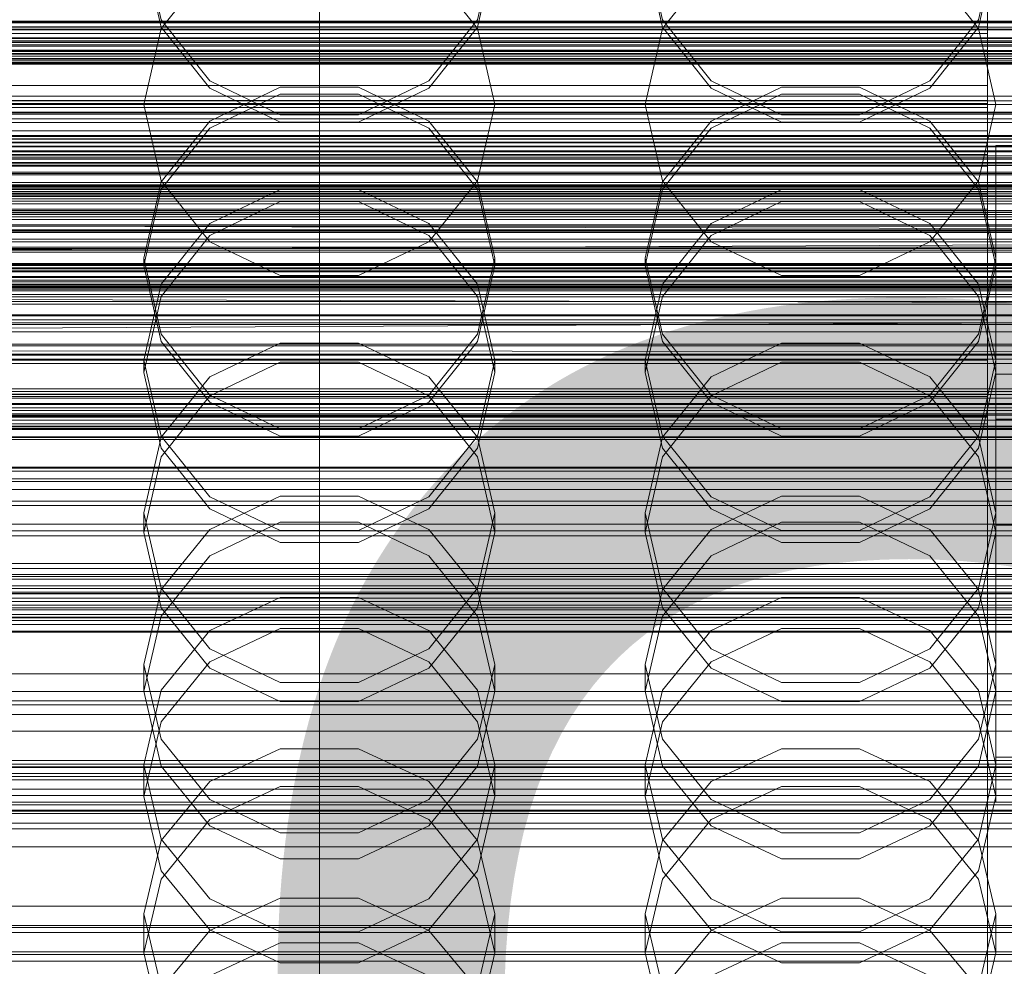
# Model space of a CAD drawing. Header units: millimetres. Extents: x -4738 to 65662, y -68080 to 6847.
# Tile 265 of 656: x 14 to 132, y -34378 to -34265. Entities that reach past the tile are written whole.
import ezdxf

# ---------------------------------------------------------------- set-up
doc = ezdxf.new("R2010")
doc.units = ezdxf.units.MM
for name, color, linetype, lineweight in [('COTAS_O', 1, 'Continuous', 0), ('COTAS_P', 1, 'Continuous', 0), ('frontal_briquetadora', 7, 'Continuous', 0), ('frontal_C01', 7, 'Continuous', 0), ('frontal_C02', 7, 'Continuous', 0), ('frontal_C03', 7, 'Continuous', 0), ('frontal_secador', 7, 'Continuous', 0), ('frontal_tolva', 7, 'Continuous', 0)]:
    doc.layers.add(name, color=color, linetype=linetype, lineweight=lineweight)
doc.dimstyles.new('R19_100', dxfattribs={"dimtxt": 250, "dimasz": 150, "dimexe": 150, "dimexo": 80, "dimgap": 100, "dimtad": 1, "dimtih": 1, "dimtoh": 1, "dimdsep": 46, "dimcen": 0.09, "dimadec": 0, "dimazin": 0, "dimtfac": 1, "dimtdec": 4, "dimtofl": 0, "dimtmove": 0, "dimatfit": 3, "dimfxl": 1, "dimtolj": 1, "dimtzin": 0, "dimarcsym": 0})

# ---------------------------------------------------------------- blocks, each defined once
blk = doc.blocks.new('DIM_R31_48')
at = {"layer": 'COTAS_O'}
for p, q in [((-1725, -33700), (-1575, -33655)), ((1725, -33700), (1575, -33655)), ((-1725, -34400), (-1725, -33700)), ((-1725, -33700), (1725, -33700)), ((-1725, -33700), (-1575, -33745)), ((1725, -33700), (1575, -33745)), ((1725, -34400), (1725, -33700))]:
    blk.add_line(p, q, dxfattribs=at)
blk.add_text('3450 O', height=250, dxfattribs=at).set_placement((0, -33600))
blk = doc.blocks.new('DIM_R31_49')
at = {"layer": 'COTAS_P'}
for p, q in [((-150, -32300), (550, -32300)), ((550, -32300), (505, -32450)), ((550, -34900), (550, -32300)), ((550, -32300), (595, -32450)), ((550, -34900), (505, -34750)), ((550, -34900), (595, -34750)), ((-150, -34900), (550, -34900))]:
    blk.add_line(p, q, dxfattribs=at)
blk.add_text('2600 P', height=250, rotation=90, dxfattribs=at).set_placement((450, -33600))
blk = doc.blocks.new('DIM_R31_51')
at = {"layer": 'COTAS_O'}
for p, q in [((-650, -33700), (50, -33700)), ((50, -33700), (5, -33850)), ((50, -34900), (50, -33700)), ((50, -33700), (95, -33850)), ((50, -34900), (5, -34750)), ((50, -34900), (95, -34750)), ((-650, -34900), (50, -34900))]:
    blk.add_line(p, q, dxfattribs=at)
blk.add_text('1200 O', height=250, rotation=90, dxfattribs=at).set_placement((-50, -34300))
blk = doc.blocks.new('DIM_R31_52')
at = {"layer": 'COTAS_O'}
for p, q in [((-650, -34200), (-500, -34155)), ((650, -34200), (500, -34155)), ((-650, -34900), (-650, -34200)), ((-650, -34200), (650, -34200)), ((-650, -34200), (-500, -34245)), ((650, -34200), (500, -34245)), ((650, -34900), (650, -34200))]:
    blk.add_line(p, q, dxfattribs=at)
blk.add_text('1300 O', height=250, dxfattribs=at).set_placement((0, -34100))
blk = doc.blocks.new('DIM_R31_57')
at = {"layer": 'COTAS_P'}
for p, q in [((-305, -34680), (395, -34680)), ((395, -34680), (350, -34830)), ((395, -36000), (395, -34680)), ((395, -34680), (440, -34830)), ((395, -36000), (350, -35850)), ((395, -36000), (440, -35850)), ((-305, -36000), (395, -36000))]:
    blk.add_line(p, q, dxfattribs=at)
blk.add_text('1320 P', height=250, rotation=90, dxfattribs=at).set_placement((295, -35340))

msp = doc.modelspace()

# ---------------------------------------------------------------- linework, layer by layer
at = {"layer": 'frontal_briquetadora'}
for p, q in [((29, -34255.753), (31.08, -34264.86)), ((68.92, -34264.86), (71, -34255.753)), ((89, -34255.753), (91.08, -34264.86)), ((128.92, -34264.86), (131, -34255.753)), ((31.08, -34265.737), (29, -34256.636)), ((71, -34256.636), (68.92, -34265.737)), ((91.08, -34265.737), (89, -34256.636)), ((131, -34256.636), (128.92, -34265.737)), ((36.906, -34258.582), (31.08, -34265.888)), ((68.92, -34265.888), (63.094, -34258.582)), ((96.906, -34258.582), (91.08, -34265.888)), ((128.92, -34265.888), (123.094, -34258.582)), ((-160, -34265.027), (200, -34265.027)), ((31.08, -34264.86), (36.906, -34272.168)), ((36.907, -34273.035), (31.08, -34265.737)), ((68.92, -34265.737), (63.093, -34273.035)), ((63.094, -34272.168), (68.92, -34264.86)), ((91.08, -34264.86), (96.906, -34272.168)), ((96.907, -34273.035), (91.08, -34265.737)), ((128.92, -34265.737), (123.093, -34273.035)), ((123.094, -34272.168), (128.92, -34264.86)), ((31.08, -34265.888), (29, -34275)), ((71, -34275), (68.92, -34265.888)), ((91.08, -34265.888), (89, -34275)), ((131, -34275), (128.92, -34265.888)), ((200, -34268.884), (-160, -34268.884)), ((36.906, -34272.168), (45.326, -34276.228)), ((54.674, -34276.228), (63.094, -34272.168)), ((96.906, -34272.168), (105.326, -34276.228)), ((114.674, -34276.228), (123.094, -34272.168)), ((36.906, -34277.832), (45.326, -34273.772)), ((45.327, -34272.915), (36.907, -34276.965)), ((45.327, -34277.085), (36.907, -34273.035)), ((45.326, -34273.772), (54.674, -34273.772)), ((54.673, -34272.915), (45.327, -34272.915)), ((63.093, -34276.965), (54.673, -34272.915)), ((63.093, -34273.035), (54.673, -34277.085)), ((54.674, -34273.772), (63.094, -34277.832)), ((96.906, -34277.832), (105.326, -34273.772)), ((105.327, -34272.915), (96.907, -34276.965)), ((105.327, -34277.085), (96.907, -34273.035)), ((105.326, -34273.772), (114.674, -34273.772)), ((114.673, -34272.915), (105.327, -34272.915)), ((123.093, -34276.965), (114.673, -34272.915)), ((123.093, -34273.035), (114.673, -34277.085)), ((114.674, -34273.772), (123.094, -34277.832)), ((200, -34275), (-160, -34275)), ((29, -34275), (11, -34275)), ((31.08, -34284.112), (29, -34275)), ((71, -34275), (68.92, -34284.112)), ((89, -34275), (71, -34275)), ((91.08, -34284.112), (89, -34275)), ((131, -34275), (128.92, -34284.112)), ((149, -34275), (131, -34275)), ((45.326, -34276.228), (54.674, -34276.228)), ((105.326, -34276.228), (114.674, -34276.228)), ((36.907, -34276.965), (31.08, -34284.263)), ((54.673, -34277.085), (45.327, -34277.085)), ((68.92, -34284.263), (63.093, -34276.965)), ((96.907, -34276.965), (91.08, -34284.263)), ((114.673, -34277.085), (105.327, -34277.085)), ((128.92, -34284.263), (123.093, -34276.965)), ((31.08, -34285.14), (36.906, -34277.832)), ((63.094, -34277.832), (68.92, -34285.14)), ((91.08, -34285.14), (96.906, -34277.832)), ((123.094, -34277.832), (128.92, -34285.14)), ((200, -34281.116), (-160, -34281.116)), ((31.08, -34284.263), (29, -34293.364)), ((36.906, -34291.418), (31.08, -34284.112)), ((68.92, -34284.112), (63.094, -34291.418)), ((71, -34293.364), (68.92, -34284.263)), ((91.08, -34284.263), (89, -34293.364)), ((96.906, -34291.418), (91.08, -34284.112)), ((128.92, -34284.112), (123.094, -34291.418)), ((131, -34293.364), (128.92, -34284.263)), ((-160, -34284.973), (200, -34284.973)), ((29, -34294.247), (31.08, -34285.14)), ((36.907, -34289.221), (45.327, -34285.179)), ((45.327, -34285.179), (54.673, -34285.179)), ((54.673, -34285.179), (63.093, -34289.221)), ((68.92, -34285.14), (71, -34294.247)), ((89, -34294.247), (91.08, -34285.14)), ((96.907, -34289.221), (105.327, -34285.179)), ((105.327, -34285.179), (114.673, -34285.179)), ((114.673, -34285.179), (123.093, -34289.221)), ((128.92, -34285.14), (131, -34294.247)), ((45.326, -34286.607), (36.906, -34290.664)), ((54.674, -34286.607), (45.326, -34286.607)), ((63.094, -34290.664), (54.674, -34286.607)), ((105.326, -34286.607), (96.906, -34290.664)), ((114.674, -34286.607), (105.326, -34286.607)), ((123.094, -34290.664), (114.674, -34286.607)), ((31.08, -34296.503), (36.907, -34289.221)), ((63.093, -34289.221), (68.92, -34296.503)), ((91.08, -34296.503), (96.907, -34289.221)), ((123.093, -34289.221), (128.92, -34296.503)), ((-160, -34289.389), (200, -34289.389)), ((36.906, -34290.664), (31.08, -34297.965)), ((45.326, -34295.473), (36.906, -34291.418)), ((63.094, -34291.418), (54.674, -34295.473)), ((68.92, -34297.964), (63.094, -34290.664)), ((96.906, -34290.664), (91.08, -34297.965)), ((105.326, -34295.473), (96.906, -34291.418)), ((123.094, -34291.418), (114.674, -34295.473)), ((128.92, -34297.964), (123.094, -34290.664)), ((29, -34293.364), (29, -34294.247)), ((29, -34293.364), (31.08, -34302.464)), ((68.92, -34302.464), (71, -34293.364)), ((71, -34293.364), (71, -34294.247)), ((89, -34293.364), (89, -34294.247)), ((89, -34293.364), (91.08, -34302.464)), ((128.92, -34302.464), (131, -34293.364)), ((131, -34293.364), (131, -34294.247)), ((29, -34294.247), (11, -34294.247)), ((31.08, -34303.343), (29, -34294.247)), ((71, -34294.247), (68.92, -34303.343)), ((89, -34294.247), (71, -34294.247)), ((91.08, -34303.343), (89, -34294.247)), ((131, -34294.247), (128.92, -34303.343)), ((149, -34294.247), (131, -34294.247)), ((54.674, -34295.473), (45.326, -34295.473)), ((114.674, -34295.473), (105.326, -34295.473)), ((29, -34305.584), (31.08, -34296.503)), ((68.92, -34296.503), (71, -34305.584)), ((89, -34305.584), (91.08, -34296.503)), ((128.92, -34296.503), (131, -34305.584)), ((31.08, -34297.965), (29, -34307.055)), ((71, -34307.055), (68.92, -34297.964)), ((91.08, -34297.965), (89, -34307.055)), ((131, -34307.055), (128.92, -34297.964)), ((31.08, -34302.464), (36.907, -34309.762)), ((36.906, -34310.629), (31.08, -34303.343)), ((63.093, -34309.762), (68.92, -34302.464)), ((68.92, -34303.343), (63.094, -34310.629)), ((91.08, -34302.464), (96.907, -34309.762)), ((96.906, -34310.629), (91.08, -34303.343)), ((123.093, -34309.762), (128.92, -34302.464)), ((128.92, -34303.343), (123.094, -34310.629)), ((36.907, -34307.571), (45.327, -34303.551)), ((45.327, -34303.551), (54.673, -34303.551)), ((54.673, -34303.551), (63.093, -34307.571)), ((96.907, -34307.571), (105.327, -34303.551)), ((105.327, -34303.551), (114.673, -34303.551)), ((114.673, -34303.551), (123.093, -34307.571)), ((29, -34305.584), (29, -34307.055)), ((31.08, -34314.665), (29, -34305.584)), ((45.326, -34305.831), (36.906, -34309.876)), ((54.674, -34305.831), (45.326, -34305.831)), ((63.094, -34309.876), (54.674, -34305.831)), ((71, -34305.584), (68.92, -34314.665)), ((71, -34305.584), (71, -34307.055)), ((89, -34305.584), (89, -34307.055)), ((91.08, -34314.665), (89, -34305.584)), ((105.326, -34305.831), (96.906, -34309.876)), ((114.674, -34305.831), (105.326, -34305.831)), ((123.094, -34309.876), (114.674, -34305.831)), ((131, -34305.584), (128.92, -34314.665)), ((131, -34305.584), (131, -34307.055)), ((29, -34307.055), (31.08, -34316.128)), ((68.92, -34316.128), (71, -34307.055)), ((89, -34307.055), (91.08, -34316.128)), ((128.92, -34316.128), (131, -34307.055)), ((31.08, -34314.816), (36.907, -34307.571)), ((63.093, -34307.571), (68.92, -34314.816)), ((91.08, -34314.816), (96.907, -34307.571)), ((123.093, -34307.571), (128.92, -34314.816)), ((36.906, -34309.876), (31.08, -34317.151)), ((36.907, -34309.762), (45.327, -34313.812)), ((54.673, -34313.812), (63.093, -34309.762)), ((68.92, -34317.151), (63.094, -34309.876)), ((96.906, -34309.876), (91.08, -34317.151)), ((96.907, -34309.762), (105.327, -34313.812)), ((114.673, -34313.812), (123.093, -34309.762)), ((128.92, -34317.151), (123.094, -34309.876)), ((45.326, -34314.669), (36.906, -34310.629)), ((63.094, -34310.629), (54.674, -34314.669)), ((105.326, -34314.669), (96.906, -34310.629)), ((123.094, -34310.629), (114.674, -34314.669)), ((45.327, -34313.812), (54.673, -34313.812)), ((105.327, -34313.812), (114.673, -34313.812)), ((29, -34323.849), (31.08, -34314.816)), ((36.907, -34321.948), (31.08, -34314.665)), ((54.674, -34314.669), (45.326, -34314.669)), ((68.92, -34314.665), (63.093, -34321.948)), ((68.92, -34314.816), (71, -34323.849)), ((89, -34323.849), (91.08, -34314.816)), ((96.907, -34321.948), (91.08, -34314.665)), ((114.674, -34314.669), (105.326, -34314.669)), ((128.92, -34314.665), (123.093, -34321.948)), ((128.92, -34314.816), (131, -34323.849)), ((31.08, -34316.128), (36.906, -34323.39)), ((63.094, -34323.39), (68.92, -34316.128)), ((91.08, -34316.128), (96.906, -34323.39)), ((123.094, -34323.39), (128.92, -34316.128)), ((31.08, -34317.151), (29, -34326.199)), ((71, -34326.199), (68.92, -34317.151)), ((91.08, -34317.151), (89, -34326.199)), ((131, -34326.199), (128.92, -34317.151)), ((45.327, -34321.854), (36.907, -34325.844)), ((45.327, -34325.989), (36.907, -34321.948)), ((54.673, -34321.854), (45.327, -34321.854)), ((63.093, -34325.844), (54.673, -34321.854)), ((63.093, -34321.948), (54.673, -34325.989)), ((105.327, -34321.854), (96.907, -34325.844)), ((105.327, -34325.989), (96.907, -34321.948)), ((114.673, -34321.854), (105.327, -34321.854)), ((123.093, -34325.844), (114.673, -34321.854)), ((123.093, -34321.948), (114.673, -34325.989)), ((36.906, -34323.39), (45.326, -34327.416)), ((54.674, -34327.416), (63.094, -34323.39)), ((96.906, -34323.39), (105.326, -34327.416)), ((114.674, -34327.416), (123.094, -34323.39)), ((29, -34323.849), (29, -34326.199)), ((29, -34323.849), (31.08, -34332.883)), ((68.92, -34332.883), (71, -34323.849)), ((71, -34323.849), (71, -34326.199)), ((89, -34323.849), (89, -34326.199)), ((89, -34323.849), (91.08, -34332.883)), ((128.92, -34332.883), (131, -34323.849)), ((131, -34323.849), (131, -34326.199)), ((36.907, -34325.844), (31.08, -34333.033)), ((36.906, -34329.005), (45.326, -34324.981)), ((45.326, -34324.981), (54.674, -34324.981)), ((54.674, -34324.981), (63.094, -34329.005)), ((68.92, -34333.033), (63.093, -34325.844)), ((96.907, -34325.844), (91.08, -34333.033)), ((96.906, -34329.005), (105.326, -34324.981)), ((105.326, -34324.981), (114.674, -34324.981)), ((114.674, -34324.981), (123.094, -34329.005)), ((128.92, -34333.033), (123.093, -34325.844)), ((31.08, -34335.219), (29, -34326.199)), ((54.673, -34325.989), (45.327, -34325.989)), ((71, -34326.199), (68.92, -34335.22)), ((91.08, -34335.219), (89, -34326.199)), ((114.673, -34325.989), (105.327, -34325.989)), ((131, -34326.199), (128.92, -34335.22)), ((45.326, -34327.416), (54.674, -34327.416)), ((105.326, -34327.416), (114.674, -34327.416)), ((31.08, -34336.235), (36.906, -34329.005)), ((63.094, -34329.005), (68.92, -34336.235)), ((91.08, -34336.235), (96.906, -34329.005)), ((123.094, -34329.005), (128.92, -34336.235)), ((31.08, -34332.883), (36.907, -34340.127)), ((63.093, -34340.127), (68.92, -34332.883)), ((91.08, -34332.883), (96.907, -34340.127)), ((123.093, -34340.127), (128.92, -34332.883)), ((31.08, -34333.033), (29, -34341.997)), ((36.907, -34337.96), (45.327, -34333.996)), ((45.327, -34333.996), (54.673, -34333.996)), ((54.673, -34333.996), (63.093, -34337.96)), ((71, -34341.997), (68.92, -34333.033)), ((91.08, -34333.033), (89, -34341.997)), ((96.907, -34337.96), (105.327, -34333.996)), ((105.327, -34333.996), (114.673, -34333.996)), ((114.673, -34333.996), (123.093, -34337.96)), ((131, -34341.997), (128.92, -34333.033)), ((36.906, -34342.432), (31.08, -34335.219)), ((68.92, -34335.22), (63.094, -34342.432)), ((96.906, -34342.432), (91.08, -34335.219)), ((128.92, -34335.22), (123.094, -34342.432)), ((29, -34345.219), (31.08, -34336.235)), ((68.92, -34336.235), (71, -34345.219)), ((89, -34345.219), (91.08, -34336.235)), ((128.92, -34336.235), (131, -34345.219)), ((45.326, -34337.684), (36.906, -34341.688)), ((54.674, -34337.684), (45.326, -34337.684)), ((63.094, -34341.688), (54.674, -34337.684)), ((105.326, -34337.684), (96.906, -34341.688)), ((114.674, -34337.684), (105.326, -34337.684)), ((123.094, -34341.688), (114.674, -34337.684)), ((31.08, -34345.102), (36.907, -34337.96)), ((63.093, -34337.96), (68.92, -34345.102)), ((91.08, -34345.102), (96.907, -34337.96)), ((123.093, -34337.96), (128.92, -34345.102)), ((36.907, -34340.127), (45.327, -34344.148)), ((54.673, -34344.148), (63.093, -34340.127)), ((96.907, -34340.127), (105.327, -34344.148)), ((114.673, -34344.148), (123.093, -34340.127)), ((29, -34341.997), (29, -34345.219)), ((29, -34341.997), (31.08, -34350.961)), ((36.906, -34341.688), (31.08, -34348.879)), ((68.92, -34348.879), (63.094, -34341.688)), ((68.92, -34350.961), (71, -34341.997)), ((71, -34341.997), (71, -34345.219)), ((89, -34341.997), (89, -34345.219)), ((89, -34341.997), (91.08, -34350.961)), ((96.906, -34341.688), (91.08, -34348.879)), ((128.92, -34348.879), (123.094, -34341.688)), ((128.92, -34350.961), (131, -34341.997)), ((131, -34341.997), (131, -34345.219)), ((45.326, -34346.427), (36.906, -34342.432)), ((63.094, -34342.432), (54.674, -34346.427)), ((105.326, -34346.427), (96.906, -34342.432)), ((123.094, -34342.432), (114.674, -34346.427)), ((45.327, -34344.148), (54.673, -34344.148)), ((105.327, -34344.148), (114.673, -34344.148)), ((29, -34354.008), (31.08, -34345.102)), ((31.08, -34354.166), (29, -34345.219)), ((68.92, -34345.102), (71, -34354.008)), ((71, -34345.219), (68.92, -34354.166)), ((89, -34354.008), (91.08, -34345.102)), ((91.08, -34354.166), (89, -34345.219)), ((128.92, -34345.102), (131, -34354.008)), ((131, -34345.219), (128.92, -34354.166)), ((54.674, -34346.427), (45.326, -34346.427)), ((114.674, -34346.427), (105.326, -34346.427)), ((31.08, -34348.879), (29, -34357.809)), ((71, -34357.809), (68.92, -34348.879)), ((91.08, -34348.879), (89, -34357.809)), ((131, -34357.809), (128.92, -34348.879)), ((31.08, -34350.961), (36.907, -34358.15)), ((63.093, -34358.15), (68.92, -34350.961)), ((91.08, -34350.961), (96.907, -34358.15)), ((123.093, -34358.15), (128.92, -34350.961)), ((36.907, -34356.004), (45.327, -34352.087)), ((45.327, -34352.087), (54.673, -34352.087)), ((54.673, -34352.087), (63.093, -34356.004)), ((96.907, -34356.004), (105.327, -34352.087)), ((105.327, -34352.087), (114.673, -34352.087)), ((114.673, -34352.087), (123.093, -34356.004)), ((29, -34354.008), (29, -34357.809)), ((31.08, -34362.915), (29, -34354.008)), ((36.906, -34361.311), (31.08, -34354.166)), ((68.92, -34354.166), (63.094, -34361.311)), ((71, -34354.008), (68.92, -34362.915)), ((71, -34354.008), (71, -34357.809)), ((89, -34354.008), (89, -34357.809)), ((91.08, -34362.915), (89, -34354.008)), ((96.906, -34361.311), (91.08, -34354.166)), ((128.92, -34354.166), (123.094, -34361.311)), ((131, -34354.008), (128.92, -34362.915)), ((131, -34354.008), (131, -34357.809)), ((31.08, -34363.062), (36.907, -34356.004)), ((63.093, -34356.004), (68.92, -34363.062)), ((91.08, -34363.062), (96.907, -34356.004)), ((123.093, -34356.004), (128.92, -34363.062)), ((45.326, -34356.608), (36.906, -34360.574)), ((54.674, -34356.608), (45.326, -34356.608)), ((63.094, -34360.574), (54.674, -34356.608)), ((105.326, -34356.608), (96.906, -34360.574)), ((114.674, -34356.608), (105.326, -34356.608)), ((123.094, -34360.574), (114.674, -34356.608)), ((29, -34357.809), (31.08, -34366.693)), ((36.907, -34358.15), (45.327, -34362.14)), ((54.673, -34362.14), (63.093, -34358.15)), ((68.92, -34366.693), (71, -34357.809)), ((89, -34357.809), (91.08, -34366.693)), ((96.907, -34358.15), (105.327, -34362.14)), ((114.673, -34362.14), (123.093, -34358.15)), ((128.92, -34366.693), (131, -34357.809)), ((36.906, -34360.574), (31.08, -34367.693)), ((68.92, -34367.692), (63.094, -34360.574)), ((96.906, -34360.574), (91.08, -34367.693)), ((128.92, -34367.692), (123.094, -34360.574)), ((45.326, -34365.266), (36.906, -34361.311)), ((45.327, -34362.14), (54.673, -34362.14)), ((63.094, -34361.311), (54.674, -34365.266)), ((105.326, -34365.266), (96.906, -34361.311)), ((105.327, -34362.14), (114.673, -34362.14)), ((123.094, -34361.311), (114.674, -34365.266)), ((29, -34371.863), (31.08, -34363.062)), ((36.907, -34370.057), (31.08, -34362.915)), ((68.92, -34362.915), (63.093, -34370.057)), ((68.92, -34363.062), (71, -34371.863)), ((89, -34371.863), (91.08, -34363.062)), ((96.907, -34370.057), (91.08, -34362.915)), ((128.92, -34362.915), (123.093, -34370.057)), ((128.92, -34363.062), (131, -34371.863)), ((54.674, -34365.266), (45.326, -34365.266)), ((114.674, -34365.266), (105.326, -34365.266)), ((31.08, -34366.693), (36.906, -34373.784)), ((63.094, -34373.784), (68.92, -34366.693)), ((91.08, -34366.693), (96.906, -34373.784)), ((123.094, -34373.784), (128.92, -34366.693)), ((31.08, -34367.693), (29, -34376.522)), ((71, -34376.522), (68.92, -34367.692)), ((91.08, -34367.693), (89, -34376.522)), ((131, -34376.522), (128.92, -34367.692)), ((45.327, -34369.992), (36.907, -34373.853)), ((45.327, -34374.021), (36.907, -34370.057)), ((54.673, -34369.992), (45.327, -34369.992)), ((63.093, -34373.853), (54.673, -34369.992)), ((63.093, -34370.057), (54.673, -34374.021)), ((105.327, -34369.992), (96.907, -34373.853)), ((105.327, -34374.021), (96.907, -34370.057)), ((114.673, -34369.992), (105.327, -34369.992)), ((123.093, -34373.853), (114.673, -34369.992)), ((123.093, -34370.057), (114.673, -34374.021)), ((29, -34371.863), (29, -34376.522)), ((29, -34371.863), (31.08, -34380.664)), ((68.92, -34380.664), (71, -34371.863)), ((71, -34371.863), (71, -34376.522)), ((89, -34371.863), (89, -34376.522)), ((89, -34371.863), (91.08, -34380.664)), ((128.92, -34380.664), (131, -34371.863)), ((131, -34371.863), (131, -34376.522)), ((36.907, -34373.853), (31.08, -34380.809)), ((36.906, -34373.784), (45.326, -34377.708)), ((54.673, -34374.021), (45.327, -34374.021)), ((54.674, -34377.708), (63.094, -34373.784)), ((68.92, -34380.809), (63.093, -34373.853)), ((96.907, -34373.853), (91.08, -34380.809)), ((96.906, -34373.784), (105.326, -34377.708)), ((114.673, -34374.021), (105.327, -34374.021)), ((114.674, -34377.708), (123.094, -34373.784)), ((128.92, -34380.809), (123.093, -34373.853)), ((36.906, -34379.254), (45.326, -34375.335)), ((45.326, -34375.335), (54.674, -34375.335)), ((54.674, -34375.335), (63.094, -34379.254)), ((96.906, -34379.254), (105.326, -34375.335)), ((105.326, -34375.335), (114.674, -34375.335)), ((114.674, -34375.335), (123.094, -34379.254)), ((31.08, -34385.296), (29, -34376.522)), ((71, -34376.522), (68.92, -34385.296)), ((91.08, -34385.296), (89, -34376.522)), ((131, -34376.522), (128.92, -34385.296)), ((45.326, -34377.708), (54.674, -34377.708)), ((105.326, -34377.708), (114.674, -34377.708))]:
    msp.add_line(p, q, dxfattribs=at)
at = {"layer": 'frontal_C01'}
for p, q in [((130, -34520.192), (130, -34257.579)), ((130, -34265.681), (130, -34263.212)), ((130, -34263.359), (130, -34525.972)), ((130, -34263.359), (130, -34265.965)), ((-130, -34265.681), (130, -34265.681)), ((130, -34269.658), (130, -34265.681)), ((-130, -34265.965), (130, -34265.965)), ((130, -34265.965), (130, -34270.06)), ((-130, -34269.658), (130, -34269.658)), ((-130, -34270.06), (130, -34270.06)), ((130, -34274.873), (130, -34269.658)), ((130, -34270.06), (130, -34275.366)), ((-130, -34274.873), (130, -34274.873)), ((130, -34280.97), (130, -34274.873)), ((-130, -34275.366), (130, -34275.366)), ((130, -34275.366), (130, -34281.52)), ((-148, -34278.819), (148, -34278.819)), ((-148, -34279.1), (148, -34279.1)), ((-148, -34279.152), (148, -34279.152)), ((-148, -34279.974), (148, -34279.974)), ((-148, -34280.075), (148, -34280.075)), ((130, -34280.97), (-130, -34280.97)), ((130, -34287.534), (130, -34280.97)), ((-148, -34281.384), (148, -34281.384)), ((-148, -34281.526), (148, -34281.526)), ((-130, -34281.52), (130, -34281.52)), ((130, -34281.52), (130, -34288.103)), ((-148, -34283.232), (148, -34283.232)), ((-148, -34283.406), (148, -34283.406)), ((148, -34285.392), (-148, -34285.392)), ((-148, -34285.587), (148, -34285.587)), ((-148, -34287.718), (148, -34287.718)), ((-148, -34287.919), (148, -34287.919)), ((-130, -34287.534), (130, -34287.534)), ((-130, -34288.103), (130, -34288.103)), ((130, -34294.117), (130, -34287.534)), ((130, -34288.103), (130, -34294.667)), ((-148, -34290.05), (148, -34290.05)), ((-148, -34290.245), (148, -34290.245)), ((-148, -34292.231), (148, -34292.231)), ((-148, -34292.405), (148, -34292.405)), ((-148, -34294.111), (148, -34294.111)), ((-148, -34294.253), (148, -34294.253)), ((-130, -34294.117), (130, -34294.117)), ((-130, -34294.667), (130, -34294.667)), ((130, -34300.271), (130, -34294.117)), ((130, -34294.667), (130, -34300.764)), ((-148, -34295.562), (148, -34295.562)), ((-148, -34295.663), (148, -34295.663)), ((-148, -34296.485), (148, -34296.485)), ((-148, -34296.537), (148, -34296.537)), ((-148, -34296.818), (148, -34296.818)), ((-130, -34300.271), (130, -34300.271)), ((-130, -34300.764), (130, -34300.764)), ((130, -34305.577), (130, -34300.271)), ((130, -34300.764), (130, -34305.979)), ((-130, -34305.577), (130, -34305.577)), ((130, -34309.672), (130, -34305.577)), ((-130, -34305.979), (130, -34305.979)), ((130, -34305.979), (130, -34309.956)), ((131, -34312.663), (131, -34307.271)), ((131, -34307.271), (149, -34307.271)), ((131, -34353.108), (131, -34307.271)), ((-130, -34309.672), (130, -34309.672)), ((-130, -34309.956), (130, -34309.956)), ((130, -34312.278), (130, -34309.672)), ((130, -34309.956), (130, -34312.425)), ((-130, -34312.278), (130, -34312.278)), ((-130, -34312.425), (130, -34312.425)), ((130, -34313.217), (130, -34312.278)), ((130, -34312.425), (130, -34313.217)), ((149, -34312.663), (131, -34312.663)), ((131, -34358.5), (131, -34312.663)), ((-130, -34313.217), (130, -34313.217)), ((-450, -34337.218), (450, -34337.218)), ((450, -34348.002), (-450, -34348.002)), ((-425, -34347.993), (425, -34347.993)), ((149, -34353.108), (131, -34353.108)), ((131, -34353.108), (131, -34358.5)), ((131, -34358.5), (149, -34358.5)), ((425, -34359.548), (-425, -34359.548)), ((425, -34361.689), (-425, -34361.689)), ((450, -34370.922), (-450, -34370.922)), ((-425, -34373.245), (425, -34373.245))]:
    msp.add_line(p, q, dxfattribs=at)
at = {"layer": 'frontal_C02'}
for p, q in [((130, -34521.432), (130, -34230.937)), ((130, -34236.667), (130, -34527.162)), ((130, -34266.48), (130, -34259.876)), ((130, -34261.95), (130, -34268.484)), ((-148, -34265.091), (148, -34265.091)), ((-148, -34265.728), (148, -34265.728)), ((-130, -34266.48), (130, -34266.48)), ((130, -34272.704), (130, -34266.48)), ((450, -34267.581), (-450, -34267.581)), ((-148, -34267.012), (148, -34267.012)), ((-148, -34267.532), (148, -34267.532)), ((-148, -34268.517), (148, -34268.517)), ((-148, -34268.885), (148, -34268.885)), ((-130, -34268.484), (130, -34268.484)), ((130, -34268.484), (130, -34274.501)), ((-148, -34269.504), (148, -34269.504)), ((-148, -34269.694), (148, -34269.694)), ((-148, -34269.906), (148, -34269.906)), ((-130, -34272.704), (130, -34272.704)), ((130, -34278.125), (130, -34272.704)), ((-130, -34274.501), (130, -34274.501)), ((130, -34274.501), (130, -34279.592)), ((-130, -34278.125), (130, -34278.125)), ((130, -34282.373), (130, -34278.125)), ((-450, -34279.503), (450, -34279.503)), ((-130, -34279.592), (130, -34279.592)), ((130, -34279.592), (130, -34283.41)), ((131, -34285.848), (131, -34279.887)), ((131, -34279.887), (149, -34279.887)), ((131, -34325.324), (131, -34279.887)), ((-130, -34282.373), (130, -34282.373)), ((-130, -34283.41), (130, -34283.41)), ((130, -34285.159), (130, -34282.373)), ((130, -34283.41), (130, -34285.696)), ((-559, -34284.761), (559, -34284.761)), ((-130, -34285.159), (130, -34285.159)), ((-130, -34285.696), (130, -34285.696)), ((130, -34286.292), (130, -34285.159)), ((130, -34285.696), (130, -34286.292)), ((149, -34285.848), (131, -34285.848)), ((131, -34331.285), (131, -34285.848)), ((-130, -34286.292), (130, -34286.292)), ((-425, -34319.779), (425, -34319.779)), ((149, -34325.324), (131, -34325.324)), ((131, -34325.324), (131, -34331.285)), ((425, -34331.234), (-425, -34331.234)), ((131, -34331.285), (149, -34331.285)), ((425, -34334.92), (-425, -34334.92)), ((-425, -34346.375), (425, -34346.375))]:
    msp.add_line(p, q, dxfattribs=at)
at = {"layer": 'frontal_C03'}
for p, q in [((1250, -34265.212), (-1250, -34265.212)), ((1250, -34265.753), (-1250, -34265.753)), ((-1250, -34265.976), (1250, -34265.976)), ((1250, -34266.047), (-1250, -34266.047)), ((1250, -34267.099), (-1250, -34267.099)), ((1250, -34267.863), (-1250, -34267.863)), ((1250, -34268.657), (-1250, -34268.657)), ((1250, -34268.974), (-1250, -34268.974)), ((1250, -34269.213), (-1250, -34269.213)), ((-1579, -34270.165), (1579, -34270.165)), ((1250, -34270.05), (-1250, -34270.05)), ((1250, -34275.899), (-1250, -34275.899)), ((1250, -34277.153), (-1250, -34277.153)), ((1496, -34280.547), (-1496, -34280.547)), ((1496, -34280.664), (-1496, -34280.664)), ((1496, -34281.93), (-1496, -34281.93)), ((1496, -34282.265), (-1496, -34282.265)), ((1496, -34284.605), (-1496, -34284.605)), ((1496, -34285.106), (-1496, -34285.106)), ((-1250, -34284.794), (1250, -34284.794)), ((1250, -34286.273), (-1250, -34286.273)), ((1250, -34286.559), (-1250, -34286.559)), ((1250, -34286.875), (-1250, -34286.875)), ((-1496, -34288.163), (1496, -34288.163)), ((1250, -34287.669), (-1250, -34287.669)), ((1496, -34288.754), (-1496, -34288.754)), ((-1250, -34288.434), (1250, -34288.434)), ((1250, -34289.556), (-1250, -34289.556)), ((1250, -34290.321), (-1250, -34290.321)), ((1250, -34291.115), (-1250, -34291.115)), ((1250, -34291.431), (-1250, -34291.431)), ((1496, -34292.063), (-1496, -34292.063)), ((1496, -34292.655), (-1496, -34292.655)), ((1250, -34294.544), (-1250, -34294.544)), ((1496, -34295.711), (-1496, -34295.711)), ((1496, -34296.213), (-1496, -34296.213)), ((1250, -34296.023), (-1250, -34296.023)), ((1250, -34296.711), (-1250, -34296.711)), ((1250, -34297.088), (-1250, -34297.088)), ((1496, -34298.552), (-1496, -34298.552)), ((1496, -34298.887), (-1496, -34298.887)), ((1496, -34300.153), (-1496, -34300.153)), ((1496, -34300.271), (-1496, -34300.271)), ((1250, -34301.139), (-1250, -34301.139)), ((1250, -34302.211), (-1250, -34302.211)), ((1250, -34303.665), (-1250, -34303.665)), ((1250, -34304.919), (-1250, -34304.919)), ((1250, -34309.017), (-1250, -34309.017)), ((1250, -34309.333), (-1250, -34309.333)), ((1250, -34309.698), (-1250, -34309.698)), ((1250, -34310.127), (-1250, -34310.127)), ((1250, -34310.767), (-1250, -34310.767)), ((-1250, -34310.891), (1250, -34310.891)), ((1250, -34311.302), (-1250, -34311.302)), ((1250, -34311.605), (-1250, -34311.605)), ((-1579, -34312.165), (1579, -34312.165)), ((1250, -34312.014), (-1250, -34312.014)), ((1250, -34312.778), (-1250, -34312.778)), ((1250, -34313.572), (-1250, -34313.572)), ((1250, -34313.889), (-1250, -34313.889)), ((1250, -34314.77), (-1250, -34314.77)), ((1250, -34315.064), (-1250, -34315.064)), ((1496, -34318.408), (-1496, -34318.408)), ((1496, -34318.526), (-1496, -34318.526)), ((1496, -34319.792), (-1496, -34319.792)), ((1496, -34320.127), (-1496, -34320.127)), ((-1250, -34321.084), (1250, -34321.084)), ((1496, -34322.466), (-1496, -34322.466)), ((1496, -34322.968), (-1496, -34322.968)), ((1250, -34322.976), (-1250, -34322.976)), ((-1496, -34326.024), (1496, -34326.024)), ((1496, -34326.616), (-1496, -34326.616)), ((1496, -34329.924), (-1496, -34329.924)), ((1496, -34330.516), (-1496, -34330.516)), ((1250, -34331.474), (-1250, -34331.474)), ((1250, -34331.791), (-1250, -34331.791)), ((1250, -34332.585), (-1250, -34332.585)), ((1496, -34333.573), (-1496, -34333.573)), ((1496, -34334.074), (-1496, -34334.074)), ((-1250, -34333.349), (1250, -34333.349)), ((1250, -34333.564), (-1250, -34333.564)), ((1250, -34334.472), (-1250, -34334.472)), ((1250, -34335.236), (-1250, -34335.236)), ((1496, -34336.414), (-1496, -34336.414)), ((1250, -34335.457), (-1250, -34335.457)), ((1250, -34336.03), (-1250, -34336.03)), ((1250, -34336.346), (-1250, -34336.346)), ((1496, -34336.749), (-1496, -34336.749)), ((1496, -34338.015), (-1496, -34338.015)), ((1496, -34338.132), (-1496, -34338.132)), ((1250, -34345.238), (-1250, -34345.238)), ((1250, -34346.843), (-1250, -34346.843)), ((1250, -34353.932), (-1250, -34353.932)), ((1250, -34354.248), (-1250, -34354.248)), ((1250, -34354.329), (-1250, -34354.329)), ((1250, -34355.042), (-1250, -34355.042)), ((1250, -34355.401), (-1250, -34355.401)), ((-1250, -34355.806), (1250, -34355.806)), ((1250, -34356.929), (-1250, -34356.929)), ((1250, -34357.694), (-1250, -34357.694)), ((1250, -34358.488), (-1250, -34358.488)), ((1250, -34358.804), (-1250, -34358.804)), ((1250, -34359.453), (-1250, -34359.453)), ((1250, -34359.829), (-1250, -34359.829)), ((1250, -34376.389), (-1250, -34376.389)), ((1250, -34376.706), (-1250, -34376.706)), ((1250, -34377.5), (-1250, -34377.5))]:
    msp.add_line(p, q, dxfattribs=at)
at = {"layer": 'frontal_secador'}
for p, q in [((1250, -34267.382), (-1250, -34267.382)), ((-1250, -34268), (1250, -34268)), ((1250, -34269.689), (-1250, -34269.689)), ((1250, -34274), (-1250, -34274)), ((1250, -34274.545), (-1250, -34274.545)), ((1250, -34276), (-1250, -34276)), ((1250, -34276.144), (-1250, -34276.144)), ((1250, -34276.709), (-1250, -34276.709)), ((1250, -34278.686), (-1250, -34278.686)), ((1250, -34280), (-1250, -34280)), ((1320, -34282), (-1320, -34282)), ((1320, -34282.273), (-1320, -34282.273)), ((1250, -34282), (-1250, -34282)), ((1320, -34283.072), (-1320, -34283.072)), ((1320, -34284.343), (-1320, -34284.343)), ((1250, -34284.651), (-1250, -34284.651)), ((1320, -34286), (-1320, -34286)), ((1250, -34285.859), (-1250, -34285.859)), ((-1250, -34286), (1250, -34286)), ((1320, -34287.929), (-1320, -34287.929)), ((-422.12, -34288.52), (420.5, -34290.5)), ((-1320, -34290), (1320, -34290)), ((-1250, -34290), (1250, -34290)), ((-413.48, -34294.28), (420.5, -34290.5)), ((1320, -34292.071), (-1320, -34292.071)), ((1320, -34294), (-1320, -34294)), ((1250, -34294.141), (-1250, -34294.141)), ((-413.48, -34294.28), (410.42, -34294.82)), ((-407, -34295), (410.42, -34294.82)), ((407, -34295), (-407, -34295)), ((1320, -34295.657), (-1320, -34295.657)), ((1320, -34296.928), (-1320, -34296.928)), ((1250, -34297.285), (-1250, -34297.285)), ((-431.48, -34297.08), (429.5, -34299.5)), ((1320, -34297.727), (-1320, -34297.727)), ((1320, -34298), (-1320, -34298)), ((1250, -34298), (-1250, -34298)), ((-420.92, -34304.12), (429.5, -34299.5)), ((1250, -34301.314), (-1250, -34301.314)), ((1250, -34303.856), (-1250, -34303.856)), ((-420.92, -34304.12), (417.18, -34304.78)), ((1250, -34305.455), (-1250, -34305.455)), ((-413, -34305), (417.18, -34304.78)), ((413, -34305), (-413, -34305)), ((1250, -34306), (-1250, -34306)), ((1360, -34313.5), (-1360, -34313.5)), ((1250, -34313.75), (-1250, -34313.75)), ((1360, -34314.863), (-1360, -34314.863)), ((1360, -34318.859), (-1360, -34318.859)), ((1360, -34325.216), (-1360, -34325.216)), ((1250, -34332.924), (-1250, -34332.924)), ((1360, -34333.5), (-1360, -34333.5)), ((1360, -34343.147), (-1360, -34343.147)), ((-1360, -34353.5), (1360, -34353.5)), ((-1250, -34353.5), (1250, -34353.5)), ((1360, -34363.853), (-1360, -34363.853)), ((1360, -34373.5), (-1360, -34373.5)), ((1250, -34374.076), (-1250, -34374.076))]:
    msp.add_line(p, q, dxfattribs=at)
at = {"layer": 'frontal_tolva'}
for p, q in [((-1821.5, -34350), (1821.5, -34350)), ((-1821.5, -34361), (1821.5, -34361))]:
    msp.add_line(p, q, dxfattribs=at)

# ---------------------------------------------------------------- dimensions: what is measured, and where the dimension line sits
at = {"layer": 'COTAS_O'}
for p1, p2, distance, picture, middle in [((-650, -34900), (-650, -33700), -700, 'DIM_R31_51', (50, -34300)), ((-1725, -34400), (1725, -34400), 700, 'DIM_R31_48', (0, -33700)), ((-650, -34900), (650, -34900), 700, 'DIM_R31_52', (0, -34200))]:
    dim = msp.add_aligned_dim(p1=p1, p2=p2, distance=distance, text='<> O', dimstyle='R19_100', dxfattribs=at)
    dim.commit()
    dim.dimension.update_dxf_attribs({"geometry": picture, "text_midpoint": middle})
at = {"layer": 'COTAS_P'}
for p1, p2, picture, middle in [((-150, -34900), (-150, -32300), 'DIM_R31_49', (550, -33600)), ((-305, -36000), (-305, -34680), 'DIM_R31_57', (395, -35340))]:
    dim = msp.add_aligned_dim(p1=p1, p2=p2, distance=-700, text='<> P', dimstyle='R19_100', dxfattribs=at)
    dim.commit()
    dim.dimension.update_dxf_attribs({"geometry": picture, "text_midpoint": middle})

doc.saveas('drawing.dxf')
